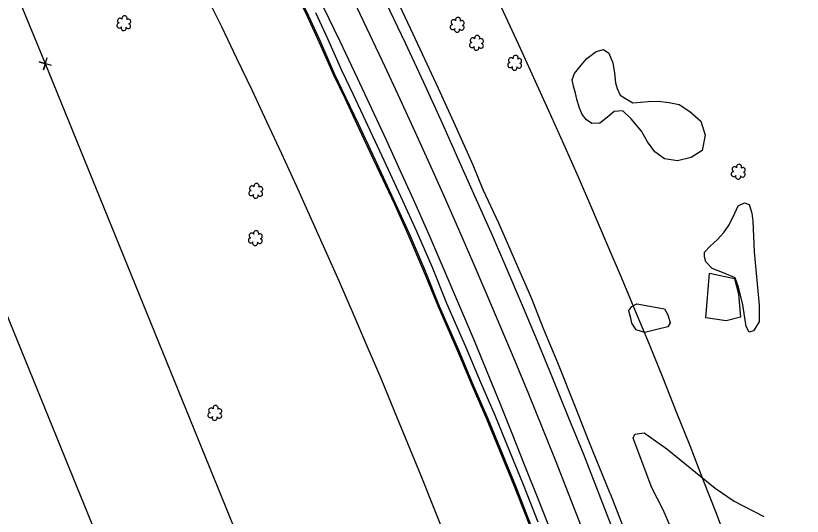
# Model space of a CAD drawing. Extents: x 3040896 to 3051146, y 687568 to 732976.
# Drawn here: x 3044469.3 to 3044770.8, y 720585.9 to 720778 of the extents above; entities that cross this region are included whole.
import ezdxf

# ---------------------------------------------------------------- set-up
doc = ezdxf.new("R2010")
doc.units = 0
for name, color, linetype in [('Exist Horizontal Alignment', 7, 'Continuous'), ('Exist Other Culture Area Outline', 7, 'Continuous'), ('Exist Property Corner CELL', 7, 'Continuous'), ('Exist Right of Way Easement Line', 7, 'Continuous'), ('Exist Right of Way Line', 7, 'Continuous'), ('Exist Roads EOP', 7, 'Continuous'), ('Exist Roads EOT', 7, 'Continuous'), ('Exist Utilities Telephone UG Cable', 7, 'Continuous'), ('Exist Utilities Telephone UG FO', 7, 'Continuous'), ('Exist Vegetation Hedge Row', 7, 'Continuous'), ('Exist Vegetation Shrub CELL', 7, 'Continuous')]:
    doc.layers.add(name, color=color, linetype=linetype)

msp = doc.modelspace()

# ---------------------------------------------------------------- linework, layer by layer
at = {"layer": 'Exist Horizontal Alignment'}
msp.add_arc((3042014.84, 719546.42), 2865.07, 12.13184, 29.6925, dxfattribs=at)
at = {"layer": 'Exist Other Culture Area Outline'}
msp.add_lwpolyline([(3044733.91, 720662.08), (3044735.32, 720679.12), (3044744.87, 720677.09), (3044746.35, 720671.19), (3044747.16, 720662.27), (3044741.61, 720660.89), (3044733.91, 720662.08)], dxfattribs=at)
at = {"layer": 'Exist Property Corner CELL'}
msp.add_line((3044480.71, 720759.57), (3044480.71, 720759.57), dxfattribs=at)
msp.add_lwpolyline([(3044483.1, 720758.85), (3044478.32, 720760.29), (3044480.71, 720759.57), (3044479.99, 720757.18), (3044481.43, 720761.96)], dxfattribs=at)
at = {"layer": 'Exist Right of Way Easement Line'}
for p, q in [((3044480.71, 720759.57), (3044363.26, 721047.33)), ((3044593.83, 720481.58), (3044480.71, 720759.57)), ((3044547.72, 720462.24), (3044434.41, 720740.7))]:
    msp.add_line(p, q, dxfattribs=at)
at = {"layer": 'Exist Right of Way Line'}
for radius in [2915.07, 2815.07]:
    msp.add_arc((3042014.84, 719546.42), radius, 12.13184, 29.6925, dxfattribs=at)
at = {"layer": 'Exist Roads EOP'}
for points in [[(3044683.89, 720627.77), (3044677.08, 720644.72), (3044671.81, 720657.54), (3044667.13, 720669.27), (3044660.55, 720684.6), (3044654.58, 720698.38), (3044648.53, 720711.18), (3044644.64, 720720.61), (3044638.52, 720734.33), (3044631.38, 720750.11), (3044626.19, 720761.29), (3044620.78, 720772.79), (3044615.15, 720784.87), (3044609.06, 720797.61), (3044602.31, 720811.44), (3044596.61, 720822.94), (3044593.3, 720829.76), (3044579.47, 720857.05), (3044573.14, 720870.15), (3044567.55, 720880.41), (3044560.13, 720894.12), (3044552.86, 720907.36), (3044545.55, 720921.34), (3044542.71, 720926.78)], [(3044669.64, 720583.64), (3044663.77, 720598.58), (3044658.77, 720610.78), (3044653.17, 720624.51), (3044647.59, 720637.22), (3044641.91, 720650.87), (3044634.59, 720667.6), (3044629.05, 720681.34), (3044622.99, 720695.45), (3044617.77, 720706.96), (3044609.83, 720724.03), (3044603.4, 720737.72), (3044598.75, 720747.67), (3044594.32, 720756.94), (3044589.02, 720769.07), (3044584.39, 720779.14)], [(3044697.2, 720594.59), (3044689.07, 720614.67), (3044683.89, 720627.77)], [(3044697.2, 720594.59), (3044697.2, 720594.59), (3044703.23, 720579.12), (3044709.37, 720563.16), (3044717.49, 720541.14)]]:
    msp.add_lwpolyline(points, dxfattribs=at)
at = {"layer": 'Exist Roads EOT'}
for points in [[(3044638.97, 720723.03), (3044633, 720736.41), (3044625.58, 720752.56), (3044618.77, 720767.44), (3044612.87, 720779.79), (3044606.48, 720793.2), (3044599.93, 720806.84), (3044591.73, 720823.5), (3044588.48, 720830.03), (3044577.24, 720852.6), (3044571.29, 720864.26), (3044565.54, 720875.48), (3044559.41, 720887.16), (3044553.67, 720897.75), (3044547.7, 720908.99), (3044541.7, 720919.99), (3044535.47, 720931.36), (3044530.03, 720941)], [(3044674.59, 720579.85), (3044669.86, 720591.88), (3044664.41, 720605.65), (3044659.68, 720617.63), (3044655.07, 720629.1), (3044650.03, 720641.36), (3044645.16, 720653.26), (3044639.6, 720666.38), (3044633.22, 720681.35), (3044627.76, 720693.83), (3044621.75, 720707.41), (3044616.79, 720718.33), (3044611.4, 720730.19), (3044605.83, 720742.27), (3044600.3, 720753.97), (3044593.67, 720768.15), (3044587.32, 720781.28)], [(3044693.64, 720592.68), (3044687.05, 720609.58), (3044681.41, 720623.59), (3044674.95, 720639.37), (3044669.31, 720653.14), (3044663.58, 720666.71), (3044657.19, 720681.74), (3044652.04, 720693.63), (3044645.45, 720708.49), (3044638.97, 720723.03)], [(3044715.62, 720534.43), (3044715.62, 720534.43), (3044711.8, 720544.91), (3044707.67, 720556.08), (3044703.59, 720566.86), (3044699.4, 720577.88), (3044693.64, 720592.68)]]:
    msp.add_lwpolyline(points, dxfattribs=at)
at = {"layer": 'Exist Utilities Telephone UG Cable'}
msp.add_lwpolyline([(3044666.84, 720582.56), (3044660.98, 720597.46), (3044655.99, 720609.64), (3044650.41, 720623.34), (3044644.83, 720636.05), (3044639.15, 720649.69), (3044631.83, 720666.44), (3044626.28, 720680.19), (3044620.24, 720694.24), (3044615.04, 720705.71), (3044607.11, 720722.76), (3044600.68, 720736.45), (3044596.04, 720746.39), (3044591.59, 720755.69), (3044586.28, 720767.85), (3044581.68, 720777.85), (3044573.84, 720793.79)], dxfattribs=at)
at = {"layer": 'Exist Utilities Telephone UG FO'}
msp.add_lwpolyline([(3044666.38, 720582.37), (3044660.52, 720597.27), (3044655.53, 720609.45), (3044649.94, 720623.14), (3044644.37, 720635.85), (3044638.69, 720649.49), (3044631.37, 720666.25), (3044625.82, 720680), (3044619.79, 720694.04), (3044614.59, 720705.5), (3044606.66, 720722.55), (3044600.23, 720736.23), (3044595.59, 720746.18), (3044591.14, 720755.48), (3044585.83, 720767.64), (3044581.23, 720777.64), (3044573.39, 720793.57)], dxfattribs=at)
at = {"layer": 'Exist Vegetation Hedge Row'}
for points in [[(3044727.7, 720741.23), (3044731.97, 720737.47), (3044733.64, 720732.08), (3044732.4, 720726.21), (3044728.2, 720723.56), (3044722.99, 720722.29), (3044718, 720723.03), (3044714.37, 720725.78), (3044711.54, 720729.56), (3044709.25, 720733.71), (3044705.27, 720738.4), (3044702.07, 720741.53), (3044698.74, 720741.21), (3044695.54, 720738.6), (3044693.2, 720736.77), (3044690.18, 720736.61), (3044688.15, 720738.08), (3044686.51, 720740.13), (3044685.26, 720742.9), (3044684.44, 720746), (3044683.86, 720748.31), (3044683.2, 720750.97), (3044682.64, 720753.44), (3044683.49, 720755.76), (3044686.03, 720758.95), (3044688.22, 720761.58), (3044691.82, 720764.26), (3044694.64, 720764.96), (3044696.66, 720763.66), (3044698.21, 720759.93), (3044698.86, 720755.9), (3044699.3, 720752.22), (3044699.83, 720750.09), (3044701.08, 720747.49), (3044703.05, 720746.26), (3044705.88, 720744.6), (3044708.77, 720744.79), (3044711.76, 720745.08), (3044715.59, 720745.17), (3044719.84, 720744.73), (3044723.67, 720743.93), (3044727.7, 720741.23)], [(3044752.38, 720687.32), (3044754.35, 720666.94), (3044754.25, 720660.51), (3044752.08, 720657), (3044750.43, 720656.56), (3044749.3, 720658.76), (3044748.09, 720666.99), (3044746.37, 720673.85), (3044745.14, 720677.4), (3044740.92, 720679.13), (3044736.28, 720681.02), (3044733.85, 720683.57), (3044733.35, 720685.47), (3044733.31, 720687.23), (3044735.55, 720689.59), (3044738.35, 720692.08), (3044740.75, 720694.73), (3044742.85, 720697.76), (3044744.96, 720702.15), (3044746.21, 720705.05), (3044748.66, 720706.15), (3044750.48, 720705.55), (3044751.44, 720702.17), (3044751.91, 720699.16), (3044752.38, 720687.32)], [(3044707.46, 720667.38), (3044718.08, 720665.54), (3044719.25, 720663.24), (3044720.15, 720660.12), (3044719.36, 720658.58), (3044715.12, 720657.52), (3044710.43, 720656.38), (3044707.2, 720657.47), (3044705.56, 720660), (3044705.09, 720661.88), (3044704.65, 720663.64), (3044704.37, 720664.84), (3044705.45, 720666.34), (3044707.46, 720667.38)], [(3044720.86, 720580.71), (3044717.48, 720588.33), (3044713.21, 720596.85), (3044705.96, 720615.81), (3044706.69, 720617.35), (3044710.18, 720617.86), (3044718.91, 720611.76), (3044737.47, 720596.69), (3044744.78, 720591.65), (3044756.04, 720585.78)]]:
    msp.add_lwpolyline(points, dxfattribs=at)
at = {"layer": 'Exist Vegetation Shrub CELL'}
for p, q in [((3044510.82, 720774.92), (3044510.82, 720774.92)), ((3044638.65, 720774.32), (3044638.65, 720774.32)), ((3044646.01, 720767.39), (3044646.01, 720767.39)), ((3044660.67, 720759.74), (3044660.67, 720759.74)), ((3044746.36, 720717.92), (3044746.36, 720717.92)), ((3044561.41, 720710.59), (3044561.41, 720710.59)), ((3044561.25, 720692.45), (3044561.25, 720692.45)), ((3044545.73, 720625.37), (3044545.73, 720625.37))]:
    msp.add_line(p, q, dxfattribs=at)
for centre, radius, start, end in [((3044509.33, 720776.05), 0.968, 35.8908, 245.4216), ((3044511.04, 720776.96), 0.99, 334.8391, 200.4717), ((3044512.49, 720775.79), 0.929, 284.4567, 126.0861), ((3044637.17, 720775.45), 0.968, 35.8908, 245.4216), ((3044638.88, 720776.36), 0.99, 334.8391, 200.4717), ((3044640.32, 720775.19), 0.929, 284.4567, 126.0861), ((3044509.02, 720774.22), 0.955, 95.1099, 327.9534), ((3044510.69, 720773.24), 0.984, 151.2797, 21.387), ((3044512.45, 720773.99), 0.937, 204.9913, 73.4601), ((3044636.85, 720773.62), 0.955, 95.1099, 327.9534), ((3044638.52, 720772.64), 0.984, 151.2797, 21.387), ((3044640.29, 720773.39), 0.937, 204.9913, 73.4601), ((3044646.24, 720769.43), 0.99, 334.8391, 200.4717), ((3044644.21, 720766.69), 0.955, 95.1099, 327.9534), ((3044644.53, 720768.52), 0.968, 35.8908, 245.4216), ((3044647.65, 720766.46), 0.937, 204.9913, 73.4601), ((3044647.68, 720768.26), 0.929, 284.4567, 126.0861), ((3044645.88, 720765.71), 0.984, 151.2797, 21.387), ((3044659.18, 720760.86), 0.968, 35.8908, 245.4216), ((3044660.9, 720761.78), 0.99, 334.8391, 200.4717), ((3044662.34, 720760.61), 0.929, 284.4567, 126.0861), ((3044658.87, 720759.03), 0.955, 95.1099, 327.9534), ((3044660.54, 720758.05), 0.984, 151.2797, 21.387), ((3044662.3, 720758.81), 0.937, 204.9913, 73.4601), ((3044744.88, 720719.05), 0.968, 35.8908, 245.4216), ((3044746.59, 720719.96), 0.99, 334.8391, 200.4717), ((3044748.04, 720718.79), 0.929, 284.4567, 126.0861), ((3044744.56, 720717.22), 0.955, 95.1099, 327.9534), ((3044746.24, 720716.24), 0.984, 151.2797, 21.387), ((3044748, 720716.99), 0.937, 204.9913, 73.4601), ((3044559.93, 720711.71), 0.968, 35.8908, 245.4216), ((3044561.64, 720712.63), 0.99, 334.8391, 200.4717), ((3044559.61, 720709.88), 0.955, 95.1099, 327.9534), ((3044563.05, 720709.66), 0.937, 204.9913, 73.4601), ((3044563.09, 720711.46), 0.929, 284.4567, 126.0861), ((3044561.29, 720708.9), 0.984, 151.2797, 21.387), ((3044559.76, 720693.57), 0.968, 35.8908, 245.4216), ((3044561.48, 720694.49), 0.99, 334.8391, 200.4717), ((3044559.45, 720691.74), 0.955, 95.1099, 327.9534), ((3044562.88, 720691.52), 0.937, 204.9913, 73.4601), ((3044562.92, 720693.32), 0.929, 284.4567, 126.0861), ((3044561.12, 720690.76), 0.984, 151.2797, 21.387), ((3044545.96, 720627.41), 0.99, 334.8391, 200.4717), ((3044543.93, 720624.66), 0.955, 95.1099, 327.9534), ((3044544.24, 720626.49), 0.968, 35.8908, 245.4216), ((3044547.36, 720624.44), 0.937, 204.9913, 73.4601), ((3044547.4, 720626.24), 0.929, 284.4567, 126.0861), ((3044545.6, 720623.68), 0.984, 151.2797, 21.387)]:
    msp.add_arc(centre, radius, start, end, dxfattribs=at)

doc.saveas('drawing.dxf')
